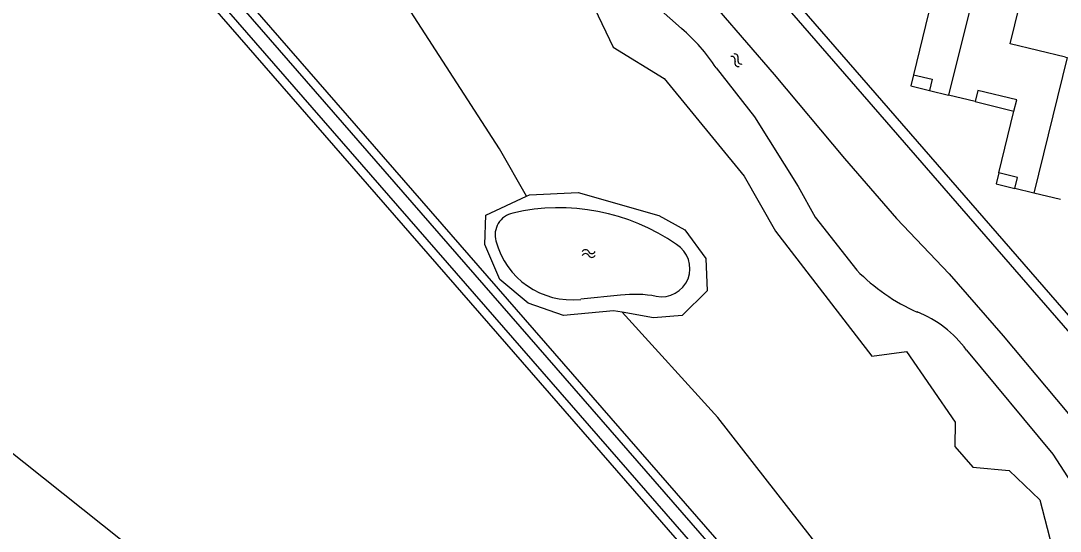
# Model space of a CAD drawing. Extents: x 128999 to 131010, y 395498 to 399007.
# Drawn here: x 129100.8 to 129221.1, y 397522.8 to 397581.9 of the extents above; entities that cross this region are included whole.
import ezdxf

# ---------------------------------------------------------------- set-up
doc = ezdxf.new("R2010")
doc.units = 0
for name, color, linetype in [('gg-afsc-hekwerk', 7, 'Continuous'), ('gg-bbg-gedigitaliseerde bebouwing', 7, 'Continuous'), ('gg-bbg-hoofdgebouw', 7, 'Continuous'), ('gg-bbg-luifel en loopbrug', 7, 'Continuous'), ('gg-bbg-tussenscheiding', 7, 'Continuous'), ('gg-kntw-bovenkant insteek waterloop', 7, 'Continuous'), ('gg-kntw-waterlijn', 7, 'Continuous'), ('gt-grn-groengrens', 7, 'Continuous'), ('gt-symb-watersymbool', 7, 'Continuous')]:
    doc.layers.add(name, color=color, linetype=linetype)

# ---------------------------------------------------------------- blocks, each defined once
blk = doc.blocks.new('gt0-WA')
at = {"layer": 'gt-symb-watersymbool'}
for centre, start, end in [((-0.32, 0.02), 28.0725, 151.9275), ((0.43, 0.42), 208.0725, 331.9275), ((-0.32, -0.43), 28.0725, 151.9275), ((0.43, -0.03), 208.0725, 331.9275)]:
    blk.add_arc(centre, 0.425, start, end, dxfattribs=at)

msp = doc.modelspace()

# ---------------------------------------------------------------- linework, layer by layer
at = {"layer": 'gg-afsc-hekwerk'}
msp.add_lwpolyline([(129158.2, 397621.33), (129230.3, 397538.34), (129233.14, 397549.16)], dxfattribs=at)
at = {"layer": 'gg-bbg-gedigitaliseerde bebouwing'}
msp.add_lwpolyline([(129221.73, 397577.72), (129215.33, 397579.29), (129220.57, 397600.71), (129224.86, 397599.66), (129226.6, 397606.78)], dxfattribs=at)
at = {"layer": 'gg-bbg-hoofdgebouw'}
for p, q in [((129205.9, 397582.84), (129204.15, 397575.7)), ((129205.98, 397573.88), (129208.2, 397573.34)), ((129211.28, 397572.58), (129208.2, 397573.34)), ((129214.03, 397564.33), (129215.78, 397571.48)), ((129218.09, 397561.99), (129215.87, 397562.54)), ((129221.17, 397561.24), (129218.09, 397561.99))]:
    msp.add_line(p, q, dxfattribs=at)
for points in [[(129204.15, 397575.7), (129206.3, 397575.18), (129205.98, 397573.88)], [(129215.78, 397571.48), (129216.1, 397572.78), (129211.6, 397573.89), (129211.28, 397572.58)], [(129215.87, 397562.54), (129216.18, 397563.8), (129214.03, 397564.33)]]:
    msp.add_lwpolyline(points, dxfattribs=at)
at = {"layer": 'gg-bbg-luifel en loopbrug'}
for p, q in [((129211.28, 397572.58), (129215.78, 397571.48)), ((129214.03, 397564.33), (129213.72, 397563.06)), ((129213.72, 397563.06), (129215.87, 397562.54))]:
    msp.add_line(p, q, dxfattribs=at)
msp.add_lwpolyline([(129204.15, 397575.7), (129203.84, 397574.41), (129205.98, 397573.88)], dxfattribs=at)
at = {"layer": 'gg-bbg-tussenscheiding'}
for points in [[(129211.79, 397588.91), (129212.06, 397588.85), (129208.2, 397573.34)], [(129221.73, 397577.72), (129221.92, 397577.68), (129218.09, 397561.99)]]:
    msp.add_lwpolyline(points, dxfattribs=at)
at = {"layer": 'gg-kntw-bovenkant insteek waterloop'}
for points in [[(129073.02, 397652.83), (129072.93, 397652.64), (129072.14, 397647.94), (129077.22, 397641.44), (129204.08, 397495.79)], [(129195.81, 397500), (129071.17, 397643.11), (129062.39, 397587.46)], [(129125.94, 397632.78), (129149.2, 397626.93), (129154.46, 397623.82), (129266.47, 397494.85), (129269.01, 397490.89)], [(129120.1, 397618.25), (129124.55, 397615.39), (129130.07, 397613.49), (129134.23, 397614.1), (129148.09, 397607.76), (129151.35, 397601.11), (129156.14, 397597.6), (129158.37, 397592.29), (129160.46, 397589.35), (129164.14, 397586.66), (129167.19, 397583.41), (129169.36, 397578.88), (129175.29, 397575.26), (129184.52, 397563.96), (129188.15, 397557.59), (129199.33, 397543.09), (129203.34, 397543.66), (129208.98, 397535.46), (129208.94, 397532.64), (129211.01, 397530.23), (129215.22, 397529.85), (129218.76, 397526.46), (129220.19, 397520.94)], [(129170.42, 397548.18), (129169.41, 397548.35), (129163.62, 397547.8), (129159.54, 397549.23), (129156.23, 397552), (129154.49, 397556.03), (129154.62, 397559.43), (129159.35, 397561.62)], [(129159.35, 397561.62), (129159.67, 397561.77), (129165.3, 397562.04), (129174.65, 397559.39), (129177.68, 397557.74), (129180.1, 397554.41), (129180.24, 397550.68), (129177.34, 397547.82), (129174.02, 397547.56), (129170.42, 397548.18)]]:
    msp.add_lwpolyline(points, dxfattribs=at)
at = {"layer": 'gg-kntw-waterlijn'}
for p, q in [((129171.29, 397586.38), (129177.29, 397581.05)), ((129170.23, 397550.17), (129165.61, 397549.69))]:
    msp.add_line(p, q, dxfattribs=at)
for points in [[(129074.71, 397668.43), (129072.8, 397656.68), (129071.05, 397647.71), (129076.45, 397640.8), (129202.34, 397496.27)], [(129199.78, 397496.97), (129070.51, 397645.38), (129061.66, 397589.27)], [(129167.03, 397600.11), (129172.6, 397593.41), (129178.4, 397586.89), (129188.01, 397575.73), (129196.14, 397566), (129202.18, 397559.06), (129208.26, 397552.62), (129214.53, 397545.46), (129232.06, 397524.52), (129240.9, 397514.28)], [(129181.29, 397576.5), (129185.73, 397570.82), (129190.79, 397562.76), (129192.77, 397559.22), (129197.57, 397553.07)], [(129210.27, 397543.8), (129220.29, 397531.75), (129223.69, 397526.49), (129226.58, 397522.83)]]:
    msp.add_lwpolyline(points, dxfattribs=at)
for centre, radius, start, end in [((129163.36, 397564.79), 21.41, 33.1428, 49.3982), ((129163.12, 397536.44), 23.85, 55.2831, 103.0353), ((129158.26, 397557.16), 2.56, 101.796, 196.0674), ((129164.61, 397558.74), 9.11, 194.5793, 276.3125), ((129174.99, 397553.25), 3.27, 258.81, 58.5877), ((129213.83, 397569.07), 22.82, 224.5459, 246.0382), ((129171.84, 397536.32), 13.94, 79.6118, 96.6402), ((129200.03, 397536.49), 12.58, 35.5036, 68.8647)]:
    msp.add_arc(centre, radius, start, end, dxfattribs=at)
at = {"layer": 'gt-grn-groengrens'}
for points in [[(129159.35, 397561.62), (129156.2, 397567.13), (129136.08, 397598.28), (129103.64, 397619.69), (129088.06, 397649.54), (129073.02, 397652.83)], [(129142.7, 397497.67), (129070.92, 397554.82), (129055.26, 397560.98)], [(129310.83, 397401.47), (129308.04, 397404.26), (129291.17, 397419.18), (129282.08, 397431.51), (129265.86, 397446.44), (129245.74, 397464.61), (129232.76, 397479.53), (129211.35, 397497.7), (129181.5, 397535.99), (129170.42, 397548.18)]]:
    msp.add_lwpolyline(points, dxfattribs=at)

# ---------------------------------------------------------------- block references
at = {"layer": 'gt-symb-watersymbool'}
for p, rotation in [((129183.62, 397577.42), -50.113699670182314), ((129166.59, 397554.98), 180)]:
    msp.add_blockref('gt0-WA', p, dxfattribs=dict(at, rotation=rotation))

doc.saveas('drawing.dxf')
